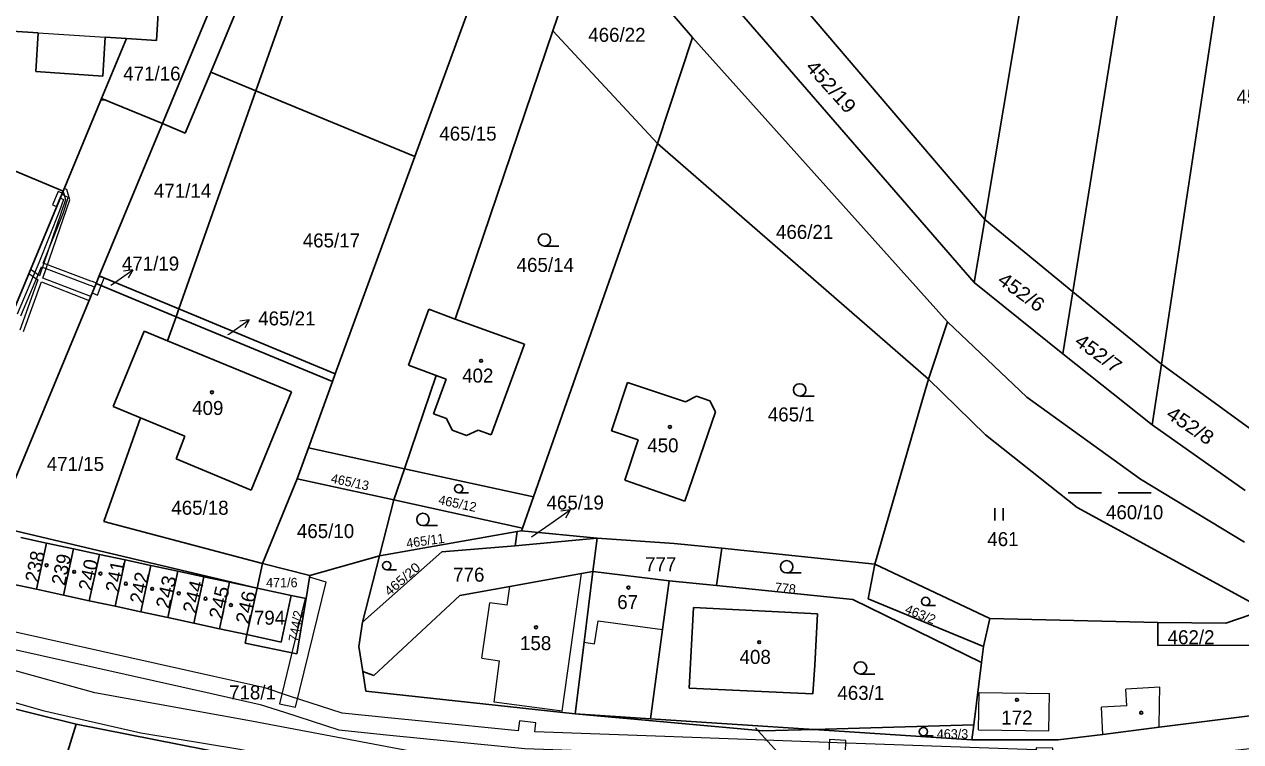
# Model space of a CAD drawing. Extents: x -701211 to -698780, y -1014269 to -1012378.
# Drawn here: x -699900.8 to -699753.2, y -1013513.5 to -1013426.5 of the extents above; entities that cross this region are included whole.
import ezdxf
from ezdxf.enums import TextEntityAlignment as Align

# ---------------------------------------------------------------- set-up
doc = ezdxf.new("R2010")
doc.units = 0
doc.header["$LTSCALE"] = 0.68
for name, color, linetype, lineweight in [('1', 7, 'Continuous', 25), ('13', 7, 'Continuous', 13), ('3', 7, 'Continuous', 25), ('4', 7, 'Continuous', 13), ('5', 7, 'Continuous', 25), ('7', 7, 'Continuous', 13)]:
    doc.layers.add(name, color=color, linetype=linetype, lineweight=lineweight)
doc.layers.add('2', color=7, linetype='Continuous')

msp = doc.modelspace()

# ---------------------------------------------------------------- linework, layer by layer
at = {"layer": '1'}
for p, q in [((-699762.6, -1013391.1), (-699773.55, -1013458.92)), ((-699762.78, -1013467.71), (-699752.13, -1013397.59)), ((-699872.65, -1013434.53), (-699860.73, -1013400.75)), ((-699784.21, -1013450.14), (-699818.01, -1013410.55)), ((-699836.63, -1013427.25), (-699832.02, -1013413.64)), ((-699819.69, -1013428.07), (-699832.02, -1013413.64)), ((-699875.82, -1013418.9), (-699880.91, -1013431.11)), ((-699872.28, -1013418.2), (-699878.13, -1013432.26)), ((-699844.65, -1013418.6), (-699853.39, -1013442.52)), ((-699785.49, -1013457.79), (-699819.25, -1013418.87)), ((-699884.36, -1013422.49), (-699884.73, -1013428.43)), ((-699784.21, -1013450.14), (-699779.57, -1013422.45)), ((-699899.06, -1013427.52), (-699903.54, -1013427.24)), ((-699899.06, -1013427.52), (-699899.36, -1013432.2)), ((-699891.37, -1013435.45), (-699888.35, -1013428.2)), ((-699891.24, -1013432.76), (-699890.93, -1013428.03)), ((-699888.35, -1013428.2), (-699890.93, -1013428.03)), ((-699884.73, -1013428.43), (-699888.35, -1013428.2)), ((-699848.47, -1013462.22), (-699836.63, -1013427.25)), ((-699823.94, -1013440.93), (-699836.63, -1013427.25)), ((-699819.69, -1013428.07), (-699823.94, -1013440.93)), ((-699788.72, -1013462.56), (-699819.69, -1013428.07)), ((-699880.91, -1013431.11), (-699883.99, -1013438.52)), ((-699899.36, -1013432.2), (-699891.24, -1013432.76)), ((-699878.13, -1013432.26), (-699881.22, -1013439.67)), ((-699878.13, -1013432.26), (-699872.65, -1013434.53)), ((-699896.06, -1013446.72), (-699891.37, -1013435.45)), ((-699883.99, -1013438.52), (-699891.37, -1013435.45)), ((-699882, -1013461), (-699872.65, -1013434.53)), ((-699872.65, -1013434.53), (-699853.39, -1013442.52)), ((-699896.06, -1013446.72), (-699921.89, -1013435.93)), ((-699881.22, -1013439.67), (-699883.99, -1013438.52)), ((-699823.94, -1013440.93), (-699838.98, -1013483.81)), ((-699791.04, -1013469.53), (-699823.94, -1013440.93)), ((-699908.56, -1013476.78), (-699896.06, -1013446.72)), ((-699785.49, -1013457.79), (-699784.21, -1013450.14)), ((-699784.21, -1013450.14), (-699773.55, -1013458.92)), ((-699892.04, -1013457.91), (-699904.27, -1013487.36)), ((-699882.33, -1013461.94), (-699892.04, -1013457.91)), ((-699891.66, -1013456.99), (-699882, -1013461)), ((-699774.76, -1013466.46), (-699785.49, -1013457.79)), ((-699774.76, -1013466.46), (-699773.55, -1013458.92)), ((-699773.55, -1013458.92), (-699762.78, -1013467.71)), ((-699883.37, -1013464.88), (-699882.33, -1013461.94)), ((-699882, -1013461), (-699863.02, -1013468.87)), ((-699854.15, -1013467.83), (-699851.69, -1013461.04)), ((-699851.69, -1013461.04), (-699848.47, -1013462.22)), ((-699848.47, -1013462.22), (-699840.07, -1013465.29)), ((-699886.21, -1013463.71), (-699889.99, -1013472.84)), ((-699883.37, -1013464.88), (-699886.21, -1013463.71)), ((-699791.04, -1013469.53), (-699788.72, -1013462.56)), ((-699788.72, -1013462.56), (-699779.12, -1013471.72)), ((-699868.33, -1013471.06), (-699883.37, -1013464.88)), ((-699840.07, -1013465.29), (-699844.09, -1013476.27)), ((-699763.89, -1013475.04), (-699774.76, -1013466.46)), ((-699850.8, -1013469.07), (-699854.15, -1013467.83)), ((-699762.78, -1013467.71), (-699763.89, -1013475.04)), ((-699751.61, -1013475.83), (-699762.78, -1013467.71)), ((-699850.8, -1013469.07), (-699854.63, -1013480.38)), ((-699851.1, -1013473.72), (-699849.57, -1013469.53)), ((-699849.57, -1013469.53), (-699850.8, -1013469.07)), ((-699791.04, -1013469.53), (-699791.86, -1013472.28)), ((-699784.14, -1013476.26), (-699791.04, -1013469.53)), ((-699873.23, -1013483), (-699868.33, -1013471.06)), ((-699863.36, -1013469.81), (-699866.29, -1013477.83)), ((-699827.55, -1013469.91), (-699820.53, -1013472.25)), ((-699820.53, -1013472.25), (-699819.18, -1013471.6)), ((-699819.18, -1013471.6), (-699817.58, -1013472.15)), ((-699817.58, -1013472.15), (-699816.87, -1013473.5)), ((-699797.54, -1013491.96), (-699791.86, -1013472.28)), ((-699779.12, -1013471.72), (-699765.3, -1013481.64)), ((-699889.99, -1013472.84), (-699886.66, -1013474.21)), ((-699849.51, -1013474.31), (-699851.1, -1013473.72)), ((-699816.87, -1013473.5), (-699820.59, -1013484.32)), ((-699891.1, -1013486.8), (-699886.66, -1013474.21)), ((-699886.66, -1013474.21), (-699881.26, -1013476.43)), ((-699848.84, -1013475.71), (-699849.51, -1013474.31)), ((-699763.89, -1013475.04), (-699752.63, -1013483.04)), ((-699881.26, -1013476.43), (-699882.32, -1013479.2)), ((-699847.11, -1013476.35), (-699848.84, -1013475.71)), ((-699845.7, -1013475.69), (-699847.11, -1013476.35)), ((-699844.09, -1013476.27), (-699845.7, -1013475.69)), ((-699827.9, -1013481.79), (-699826.29, -1013476.89)), ((-699773.01, -1013485.08), (-699784.14, -1013476.26)), ((-699866.29, -1013477.83), (-699867.66, -1013481.59)), ((-699854.63, -1013480.38), (-699866.29, -1013477.83)), ((-699882.32, -1013479.2), (-699873.23, -1013483)), ((-699854.63, -1013480.38), (-699855.91, -1013484.16)), ((-699854.63, -1013480.38), (-699838.98, -1013483.81)), ((-699867.66, -1013481.59), (-699871.84, -1013491.88)), ((-699855.91, -1013484.16), (-699867.66, -1013481.59)), ((-699820.59, -1013484.32), (-699827.9, -1013481.79)), ((-699765.3, -1013481.64), (-699752.72, -1013489.29)), ((-699857.65, -1013490.96), (-699855.91, -1013484.16)), ((-699840.31, -1013487.58), (-699855.91, -1013484.16)), ((-699840.31, -1013487.58), (-699838.98, -1013483.81)), ((-699750.24, -1013497.5), (-699773.01, -1013485.08)), ((-699872.52, -1013494.88), (-699904.27, -1013487.36)), ((-699871.84, -1013491.88), (-699891.1, -1013486.8)), ((-699901.19, -1013488.73), (-699898.06, -1013489.4)), ((-699857.65, -1013490.96), (-699840.96, -1013488)), ((-699841.2, -1013489.74), (-699840.96, -1013488)), ((-699841.2, -1013489.74), (-699831.23, -1013488.8)), ((-699840.96, -1013488), (-699840.41, -1013487.9)), ((-699840.41, -1013487.9), (-699840.31, -1013487.58)), ((-699831.23, -1013488.8), (-699840.41, -1013487.9)), ((-699831.78, -1013492.86), (-699831.23, -1013488.8)), ((-699821.91, -1013489.44), (-699831.23, -1013488.8)), ((-699899.28, -1013495.01), (-699898.06, -1013489.4)), ((-699898.06, -1013489.4), (-699894.78, -1013490.1)), ((-699896, -1013495.72), (-699894.78, -1013490.1)), ((-699894.78, -1013490.1), (-699891.65, -1013490.77)), ((-699850.08, -1013490.46), (-699841.2, -1013489.74)), ((-699816.13, -1013490.04), (-699821.91, -1013489.44)), ((-699816.75, -1013494.56), (-699816.13, -1013490.04)), ((-699797.54, -1013491.96), (-699816.13, -1013490.04)), ((-699892.87, -1013496.4), (-699891.65, -1013490.77)), ((-699891.65, -1013490.77), (-699888.52, -1013491.44)), ((-699889.74, -1013497.07), (-699888.52, -1013491.44)), ((-699888.52, -1013491.44), (-699885.39, -1013492.11)), ((-699871.84, -1013491.88), (-699872.52, -1013494.88)), ((-699871.84, -1013491.88), (-699866.13, -1013493.32)), ((-699866.13, -1013493.32), (-699857.65, -1013490.96)), ((-699859.71, -1013498.98), (-699850.08, -1013490.46)), ((-699859.71, -1013498.98), (-699857.65, -1013490.96)), ((-699886.61, -1013497.74), (-699885.39, -1013492.11)), ((-699885.39, -1013492.11), (-699882.11, -1013492.82)), ((-699883.33, -1013498.45), (-699882.11, -1013492.82)), ((-699882.11, -1013492.82), (-699878.98, -1013493.49)), ((-699866.13, -1013493.32), (-699866.55, -1013496.14)), ((-699841.84, -1013494.67), (-699833.14, -1013493.1)), ((-699833.14, -1013493.1), (-699831.78, -1013492.86)), ((-699831.78, -1013492.86), (-699832.84, -1013501.43)), ((-699822.53, -1013493.98), (-699831.78, -1013492.86)), ((-699797.54, -1013491.96), (-699798.36, -1013496.16)), ((-699783.62, -1013498.54), (-699797.54, -1013491.96)), ((-699899.28, -1013495.01), (-699902.41, -1013494.33)), ((-699880.2, -1013499.12), (-699878.98, -1013493.49)), ((-699878.98, -1013493.49), (-699875.85, -1013494.16)), ((-699877.07, -1013499.8), (-699875.85, -1013494.16)), ((-699875.85, -1013494.16), (-699872.52, -1013494.88)), ((-699847.93, -1013495.76), (-699841.84, -1013494.67)), ((-699822.53, -1013493.98), (-699823.32, -1013499.88)), ((-699822.53, -1013493.98), (-699816.75, -1013494.56)), ((-699816.75, -1013494.56), (-699800.24, -1013496.23)), ((-699896, -1013495.72), (-699899.28, -1013495.01)), ((-699892.87, -1013496.4), (-699896, -1013495.72)), ((-699873.74, -1013500.51), (-699872.52, -1013494.88)), ((-699868.39, -1013495.75), (-699866.55, -1013496.14)), ((-699866.55, -1013496.14), (-699867.69, -1013502.85)), ((-699858.34, -1013505.46), (-699847.93, -1013495.76)), ((-699784.6, -1013503.88), (-699800.24, -1013496.23)), ((-699798.36, -1013496.16), (-699784.36, -1013501.94)), ((-699889.74, -1013497.07), (-699892.87, -1013496.4)), ((-699886.61, -1013497.74), (-699889.74, -1013497.07)), ((-699883.33, -1013498.45), (-699886.61, -1013497.74)), ((-699820.08, -1013507.01), (-699819.55, -1013497.22)), ((-699819.55, -1013497.22), (-699804.51, -1013497.97)), ((-699754.95, -1013499.11), (-699750.24, -1013497.5)), ((-699880.2, -1013499.12), (-699883.33, -1013498.45)), ((-699877.07, -1013499.8), (-699880.2, -1013499.12)), ((-699859.71, -1013498.98), (-699860.15, -1013501.96)), ((-699804.51, -1013497.97), (-699804.85, -1013504.23)), ((-699784.36, -1013501.94), (-699783.62, -1013498.54)), ((-699763.21, -1013499.04), (-699783.62, -1013498.54)), ((-699763.23, -1013501.84), (-699763.21, -1013499.04)), ((-699754.95, -1013499.11), (-699763.21, -1013499.04)), ((-699873.74, -1013500.51), (-699877.07, -1013499.8)), ((-699873.96, -1013501.53), (-699873.74, -1013500.51)), ((-699869.58, -1013501.41), (-699873.74, -1013500.51)), ((-699823.32, -1013499.88), (-699824.78, -1013510.73)), ((-699873.96, -1013501.53), (-699867.69, -1013502.85)), ((-699859.67, -1013505), (-699860.15, -1013501.96)), ((-699832.84, -1013501.43), (-699833.92, -1013510.13)), ((-699784.6, -1013503.88), (-699784.36, -1013501.94)), ((-699751.56, -1013501.79), (-699763.23, -1013501.84)), ((-699859.67, -1013505), (-699859.31, -1013507.38)), ((-699858.34, -1013505.46), (-699859.67, -1013505)), ((-699804.85, -1013504.23), (-699805.07, -1013507.71)), ((-699785.56, -1013511.46), (-699784.6, -1013503.88)), ((-699916.77, -1013505.91), (-699894.47, -1013511.36)), ((-699859.31, -1013507.38), (-699833.92, -1013510.13)), ((-699807.78, -1013507.59), (-699820.08, -1013507.01)), ((-699805.07, -1013507.71), (-699807.78, -1013507.59)), ((-699811.14, -1013512.2), (-699833.92, -1013510.13)), ((-699824.78, -1013510.73), (-699833.92, -1013510.13)), ((-699804.94, -1013512.02), (-699824.78, -1013510.73)), ((-699751.74, -1013510.32), (-699763.06, -1013511.75)), ((-699894.47, -1013511.36), (-699913.94, -1013574.75)), ((-699875.63, -1013515.11), (-699894.47, -1013511.36)), ((-699811.14, -1013512.2), (-699804.94, -1013512.02)), ((-699804.94, -1013512.02), (-699785.56, -1013511.46)), ((-699785.79, -1013513.27), (-699804.94, -1013512.02)), ((-699785.79, -1013513.27), (-699785.56, -1013511.46)), ((-699763.06, -1013511.75), (-699769.87, -1013512.61)), ((-699785.79, -1013513.27), (-699775.29, -1013513.29)), ((-699769.87, -1013512.61), (-699775.29, -1013513.29))]:
    msp.add_line(p, q, dxfattribs=at)
for points in [[(-699883.99, -1013438.52), (-699891.66, -1013456.99), (-699892.04, -1013457.91)], [(-699853.39, -1013442.52), (-699863.02, -1013468.87), (-699863.36, -1013469.81)], [(-699863.36, -1013469.81), (-699882.33, -1013461.94), (-699882, -1013461)], [(-699826.29, -1013476.89), (-699829.5, -1013475.77), (-699827.55, -1013469.91)], [(-699869.58, -1013501.41), (-699868.39, -1013495.75), (-699872.52, -1013494.88)]]:
    msp.add_lwpolyline(points, dxfattribs=at)
at = {"layer": '13'}
for points in [[(-699891.45, -1013435.63), (-699890.82, -1013435.68), (-699891.37, -1013435.45)], [(-699896.84, -1013448.59), (-699896.4, -1013447.53), (-699896.2, -1013447.06), (-699896.16, -1013446.95), (-699896.65, -1013446.74), (-699897.32, -1013448.37)], [(-699891.87, -1013459.32), (-699891.42, -1013458.17), (-699892.04, -1013457.91), (-699892.22, -1013458.34), (-699892.51, -1013459.04)], [(-699891.69, -1013457.06), (-699892.03, -1013457.88), (-699892.04, -1013457.91), (-699891.42, -1013458.17), (-699891.07, -1013457.28)], [(-699864.13, -1013494.13), (-699866.16, -1013493.54), (-699866.55, -1013496.14), (-699866.67, -1013496.11), (-699868.28, -1013502.72), (-699869.79, -1013508.91), (-699867.83, -1013509.33)], [(-699801.06, -1013513.37), (-699803.06, -1013513.25), (-699803.12, -1013514.83), (-699801.12, -1013514.91)]]:
    msp.add_lwpolyline(points, close=True, dxfattribs=at)
for points in [[(-699901.18, -1013461.83), (-699898.67, -1013455.91), (-699892.82, -1013458.12), (-699892.64, -1013458.16), (-699892.22, -1013458.34), (-699892.04, -1013457.91), (-699892.03, -1013457.88), (-699892.48, -1013457.68), (-699892.68, -1013457.64), (-699898.47, -1013455.44), (-699896.02, -1013449.28), (-699895.42, -1013447.48), (-699896.2, -1013447.06), (-699896.4, -1013447.53), (-699896.02, -1013447.72), (-699896.48, -1013449.1), (-699899, -1013455.41), (-699901.64, -1013461.65)], [(-699900.85, -1013463.74), (-699898.65, -1013457.72), (-699892.9, -1013459.97), (-699892.7, -1013459.51), (-699898.49, -1013457.25), (-699895.25, -1013447.78), (-699895.59, -1013446.5), (-699895.92, -1013446.38), (-699896.06, -1013446.72), (-699896.11, -1013446.84), (-699896.01, -1013446.88), (-699895.77, -1013447.76), (-699898.93, -1013456.99), (-699900.01, -1013456.21), (-699900.2, -1013456.68), (-699899.1, -1013457.48), (-699901.31, -1013463.56)], [(-700079.92, -1013464.99), (-699992.36, -1013488.02), (-699986.75, -1013489.19), (-699973.34, -1013491.5), (-699957.16, -1013494.57), (-699939.54, -1013499.05), (-699919.44, -1013503.71), (-699898.51, -1013509.71), (-699886.6, -1013512.43), (-699874.62, -1013514.42), (-699862.75, -1013516.78), (-699859.41, -1013517.38), (-699855.41, -1013517.44), (-699834.64, -1013518.82), (-699813.16, -1013519.22), (-699809.23, -1013520.19), (-699776.25, -1013520.12), (-699772.21, -1013519.8), (-699747.11, -1013516.91)], [(-699747.47, -1013513.83), (-699772.47, -1013516.71), (-699781.76, -1013516.59), (-699791.73, -1013516.61), (-699806.17, -1013516.71), (-699814.27, -1013516.52), (-699820.54, -1013516.46), (-699836.64, -1013516.04), (-699849.43, -1013515.5), (-699873.2, -1013511), (-699892.18, -1013507.57), (-699920.26, -1013499.8), (-699938.09, -1013495.57), (-699953.33, -1013491.72), (-699962.58, -1013489.69), (-699976.91, -1013487.15), (-699986.95, -1013485.46), (-700001.06, -1013481.97), (-700024.67, -1013475.8)], [(-700012.63, -1013476.85), (-699993.48, -1013482.08), (-699988.16, -1013483.07), (-699987.39, -1013483.16), (-699972.3, -1013486.74), (-699957.72, -1013489.94), (-699944.78, -1013492.78), (-699934.06, -1013495.18), (-699916.9, -1013498.97), (-699909.19, -1013500.69), (-699878.22, -1013507.61), (-699872.13, -1013508.98), (-699869.2, -1013509.93), (-699862.6, -1013512.07), (-699856.82, -1013512.65), (-699852.31, -1013513.11), (-699840.03, -1013514.33), (-699823.11, -1013514.93), (-699802.22, -1013515.68), (-699777.04, -1013516.58), (-699775.1, -1013516.71), (-699774.97, -1013514.65), (-699775.96, -1013514.58), (-699775.95, -1013514.28)], [(-699775.95, -1013514.28), (-699777.98, -1013514.25), (-699777.99, -1013514.48), (-699802.14, -1013513.62), (-699823.04, -1013512.87), (-699838.81, -1013512.31), (-699838.67, -1013511.23), (-699840.68, -1013510.97), (-699840.84, -1013512.17), (-699852.1, -1013511.05), (-699856.61, -1013510.6), (-699862.17, -1013510.04), (-699868.56, -1013507.96), (-699871.58, -1013506.98), (-699877.77, -1013505.6), (-699908.74, -1013498.67)]]:
    msp.add_lwpolyline(points, dxfattribs=at)
at = {"layer": '3'}
for p, q in [((-699837.643, -1013453.38), (-699835.893, -1013453.38)), ((-699806.673, -1013471.57), (-699804.923, -1013471.57)), ((-699848.045, -1013483.31), (-699846.873, -1013483.31)), ((-699774.078, -1013483.32), (-699770.058, -1013483.32)), ((-699768.048, -1013483.32), (-699764.028, -1013483.32)), ((-699783.001, -1013486.65), (-699783.001, -1013485.15)), ((-699782, -1013486.65), (-699782, -1013485.15)), ((-699852.383, -1013487.29), (-699850.633, -1013487.29)), ((-699856.775, -1013492.64), (-699855.603, -1013492.64)), ((-699808.253, -1013493.03), (-699806.503, -1013493.03)), ((-699791.385, -1013496.99), (-699790.213, -1013496.99)), ((-699799.293, -1013505.3), (-699797.543, -1013505.3)), ((-699791.655, -1013512.78), (-699790.483, -1013512.78))]:
    msp.add_line(p, q, dxfattribs=at)
for centre, radius in [((-699837.6429, -1013452.6298), 0.75), ((-699806.6729, -1013470.8198), 0.75), ((-699848.0452, -1013482.8074), 0.5025), ((-699852.3829, -1013486.5398), 0.75), ((-699856.7752, -1013492.1374), 0.5025), ((-699808.2529, -1013492.2798), 0.75), ((-699791.3852, -1013496.4874), 0.5025), ((-699799.2929, -1013504.5498), 0.75), ((-699791.6552, -1013512.2774), 0.5025)]:
    msp.add_circle(centre, radius, dxfattribs=at)
at = {"layer": '4'}
for p, q in [((-699899.06, -1013427.52), (-699890.93, -1013428.03)), ((-699835.49, -1013509.79), (-699833.14, -1013493.1)), ((-699842.16, -1013496.94), (-699841.84, -1013494.67)), ((-699845.24, -1013503.37), (-699844.29, -1013496.64)), ((-699842.16, -1013496.94), (-699844.29, -1013496.64)), ((-699831.55, -1013501.63), (-699831.11, -1013498.85)), ((-699831.11, -1013498.85), (-699823.32, -1013499.88)), ((-699832.84, -1013501.43), (-699831.55, -1013501.63)), ((-699845.24, -1013503.37), (-699843.11, -1013503.67)), ((-699843.74, -1013508.7), (-699843.11, -1013503.67)), ((-699784.96, -1013512.06), (-699784.9, -1013507.55)), ((-699784.9, -1013507.55), (-699776.38, -1013507.67)), ((-699776.44, -1013512.18), (-699776.38, -1013507.67)), ((-699762.99, -1013506.87), (-699767.09, -1013507.11)), ((-699766.97, -1013509.14), (-699767.09, -1013507.11)), ((-699763.02, -1013508.91), (-699762.99, -1013506.87)), ((-699835.49, -1013509.79), (-699843.74, -1013508.7)), ((-699766.97, -1013509.14), (-699770.06, -1013509.31)), ((-699769.87, -1013512.61), (-699770.06, -1013509.31)), ((-699763.06, -1013511.75), (-699763.02, -1013508.91)), ((-699784.96, -1013512.06), (-699776.44, -1013512.18))]:
    msp.add_line(p, q, dxfattribs=at)
at = {"layer": '5'}
for centre in [(-699845.3368, -1013467.2992), (-699877.9868, -1013471.1092), (-699822.4168, -1013475.3192), (-699898.0468, -1013492.0992), (-699894.7068, -1013492.8892), (-699891.5268, -1013493.1092), (-699888.4368, -1013494.3292), (-699885.2368, -1013494.9592), (-699827.4568, -1013494.8092), (-699882.0168, -1013495.4992), (-699878.7768, -1013496.1492), (-699875.6868, -1013496.9192), (-699838.6668, -1013499.6192), (-699811.5868, -1013501.4292), (-699780.3068, -1013508.4192), (-699765.2268, -1013509.9892)]:
    msp.add_circle(centre, 0.175, dxfattribs=at)
at = {"layer": '7'}
for p, q in [((-699887.602, -1013456.259), (-699888.709, -1013456.423)), ((-699873.482, -1013462.319), (-699874.589, -1013462.483)), ((-699834.542, -1013485.379), (-699835.649, -1013485.543))]:
    msp.add_line(p, q, dxfattribs=at)
for points in [[(-699890.26, -1013458.12), (-699890.06, -1013457.98), (-699887.602, -1013456.259), (-699888.135, -1013457.243)], [(-699876.06, -1013464.12), (-699875.94, -1013464.04), (-699873.482, -1013462.319), (-699874.015, -1013463.303)], [(-699839.22, -1013488.66), (-699837, -1013487.1), (-699834.542, -1013485.379), (-699835.075, -1013486.363)], [(-699812.02, -1013511.81), (-699810.93, -1013513.03), (-699808.922, -1013515.26), (-699809.964, -1013514.851)]]:
    msp.add_lwpolyline(points, dxfattribs=at)

# ---------------------------------------------------------------- texts
at = {"layer": '2'}
for s, p in [('466/22', (-699832.33, -1013428.595)), ('471/16', (-699888.75, -1013433.295)), ('454/9', (-699753.68, -1013436.115)), ('465/15', (-699850.4, -1013440.575)), ('471/14', (-699885.03, -1013447.515)), ('465/17', (-699866.97, -1013453.535)), ('466/21', (-699809.55, -1013452.505)), ('465/14', (-699841.02, -1013456.505)), ('402', (-699847.63, -1013469.935)), ('409', (-699880.39, -1013473.865)), ('465/1', (-699810.54, -1013474.645)), ('450', (-699825.17, -1013478.395)), ('471/15', (-699898.03, -1013480.655)), ('465/18', (-699882.92, -1013485.965)), ('465/19', (-699837.39, -1013485.335)), ('460/10', (-699769.51, -1013486.515)), ('465/10', (-699867.68, -1013488.795)), ('461', (-699783.91, -1013489.775)), ('777', (-699825.43, -1013492.815)), ('776', (-699848.72, -1013494.085)), ('67', (-699828.81, -1013497.405)), ('158', (-699840.61, -1013502.395)), ('462/2', (-699762.03, -1013501.675)), ('408', (-699813.97, -1013504.065)), ('718/1', (-699875.91, -1013508.365)), ('463/1', (-699802.1, -1013508.425)), ('172', (-699782.21, -1013511.415))]:
    msp.add_text(s, height=1.7, dxfattribs=at).set_placement(p)
at = {"layer": '2', "width": 1.1}
for s, height, rotation, p in [('452/19', 1.7, 312, (-699803.4951, -1013434.5932)), ('465/20', 1.14, 41, (-699854.5225, -1013494.2096))]:
    msp.add_text(s, height=height, rotation=rotation, dxfattribs=at).set_placement(p, align=Align.CENTER)
at = {"layer": '2'}
for s, height, p in [('471/19', 1.7, (-699885.44, -1013456.345)), ('465/21', 1.7, (-699868.9, -1013462.995)), ('471/6', 1.14, (-699869.509, -1013494.765)), ('794', 1.7, (-699870.999, -1013499.305)), ('463/3', 1.14, (-699788.129, -1013513.125))]:
    msp.add_text(s, height=height, dxfattribs=at).set_placement(p, align=Align.CENTER)
for s, rotation, width, p in [('452/6', 324, 1.1, (-699782.799, -1013457.793)), ('452/7', 324, 1.1, (-699773.449, -1013465.233)), ('452/8', 326, 1.1, (-699762.337, -1013474.092)), ('243', 77, 1.05, (-699883.175, -1013497.465)), ('244', 76, 1.05, (-699879.927, -1013498.052)), ('245', 77, 1.05, (-699876.735, -1013498.745)), ('246', 77, 1.05, (-699873.495, -1013499.325))]:
    msp.add_text(s, height=1.7, rotation=rotation, dxfattribs=dict(at, width=width)).set_placement(p)
for s, rotation, p in [('465/13', 348, (-699861.348, -1013482.5511)), ('465/12', 348, (-699848.308, -1013485.1511)), ('465/11', 8, (-699852.0193, -1013489.6858)), ('778', 354, (-699808.4686, -1013495.4457)), ('744/2', 80, (-699867.2599, -1013499.569)), ('463/2', 338, (-699792.228, -1013498.5673))]:
    msp.add_text(s, height=1.14, rotation=rotation, dxfattribs=at).set_placement(p, align=Align.CENTER)
for s, rotation, p in [('238', 78, (-699899.034, -1013494.278)), ('239', 78, (-699895.834, -1013494.638)), ('240', 78, (-699892.554, -1013495.288)), ('241', 79, (-699889.272, -1013495.471)), ('242', 79, (-699886.312, -1013496.841))]:
    msp.add_text(s, height=1.7, rotation=rotation, dxfattribs=at).set_placement(p)

doc.saveas('drawing.dxf')
